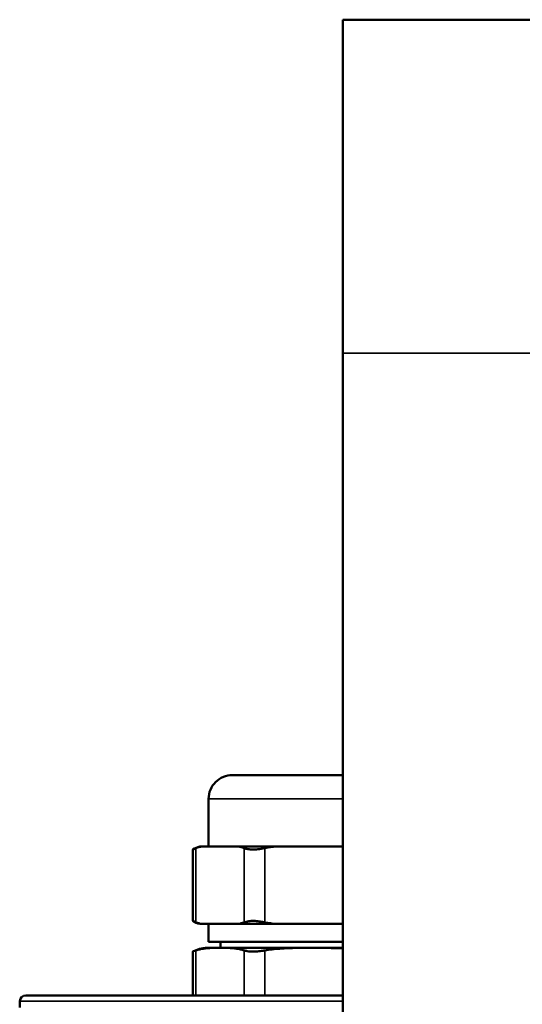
# Model space of a CAD drawing. Header units: millimetres. Extents: x 38 to 2514, y 38 to 1622.
# Tile 266 of 310: x 1527 to 1569, y 917 to 999. Entities that reach past the tile are written whole.
import ezdxf

# ---------------------------------------------------------------- set-up
doc = ezdxf.new("R2010")
doc.units = ezdxf.units.MM
doc.header["$LTSCALE"] = 7.692308
doc.layers.add('Visible (ISO)', color=7, linetype='Continuous', lineweight=50)
doc.layers.add('Visible Narrow (ISO)', color=7, linetype='Continuous', lineweight=35)

msp = doc.modelspace()

# ---------------------------------------------------------------- linework, layer by layer
at = {"layer": 'Visible (ISO)'}
for p, q in [((1594.427, 999.1927), (1554.427, 999.1927)), ((1554.427, 999.1927), (1554.427, 971.1927)), ((1554.427, 971.1927), (1554.427, 799.3272)), ((1554.427, 935.7927), (1545.177, 935.7927)), ((1543.177, 929.7927), (1543.177, 933.7927)), ((1542.6121, 929.7927), (1542.427, 929.7927)), ((1542.6121, 929.7927), (1545.6535, 929.7927)), ((1548.8856, 929.7927), (1545.6535, 929.7927)), ((1548.8856, 929.7927), (1554.427, 929.7927)), ((1541.8441, 929.5381), (1541.8441, 923.5474)), ((1542.427, 923.2927), (1542.6121, 923.2927)), ((1542.6121, 923.2927), (1545.6535, 923.2927)), ((1543.177, 923.2927), (1543.177, 921.7927)), ((1545.6535, 923.2927), (1548.8856, 923.2927)), ((1548.8856, 923.2927), (1554.427, 923.2927)), ((1543.177, 921.7927), (1554.427, 921.7927)), ((1544.177, 921.2927), (1544.177, 921.7927)), ((1541.8441, 920.9734), (1541.8441, 917.2927)), ((1543.0347, 921.2927), (1554.427, 921.2927)), ((1527.3424, 916.8032), (1527.3318, 916.2927)), ((1554.427, 917.2927), (1527.8423, 917.2927))]:
    msp.add_line(p, q, dxfattribs=at)
for centre, radius, start, end in [((1545.177, 933.7927), 2, 89.999999, 180), ((1542.926, 927.856), 2, 104.448237, 122.748819), ((1542.926, 925.2295), 2, 237.251181, 255.551763), ((1543.1999, 918.2973), 3, 93.155733, 116.866704), ((1527.8423, 916.7927), 0.5, 90, 178.8)]:
    msp.add_arc(centre, radius, start, end, dxfattribs=at)
for points in [[(1542.6121, 929.7927), (1542.4415, 929.765), (1542.2736, 929.7234), (1542.1121, 929.6593)], [(1546.1535, 929.6593), (1545.9919, 929.7233), (1545.8241, 929.765), (1545.6535, 929.7927)], [(1548.8856, 929.7927), (1548.5444, 929.765), (1548.2087, 929.7234), (1547.8856, 929.6593)], [(1542.1121, 923.4261), (1542.2736, 923.362), (1542.4415, 923.3205), (1542.6121, 923.2927)], [(1545.6535, 923.2927), (1545.8241, 923.3204), (1545.9919, 923.3621), (1546.1535, 923.4261)], [(1547.8856, 923.4261), (1548.2087, 923.362), (1548.5444, 923.3205), (1548.8856, 923.2927)]]:
    msp.add_open_spline(points, degree=3, dxfattribs=at)
for points, knots in [([(1541.8441, 929.5381), (1541.8441, 929.5381), (1541.8441, 929.5381), (1541.8447, 929.5384), (1541.848, 929.5401), (1541.863, 929.5477), (1541.8782, 929.5555), (1541.9421, 929.5867), (1542.0085, 929.618), (1542.1012, 929.6551), (1542.1066, 929.6572), (1542.1121, 929.6593)], [1.09959907, 1.09959907, 1.09959907, 1.09959907, 1.10131667, 1.10131667, 1.11834789, 1.11834789, 1.14438841, 1.14438841, 1.19682824, 1.19682824, 1.20001435, 1.20001435, 1.20001435, 1.20001435]), ([(1546.1535, 929.6593), (1546.1745, 929.6511), (1546.1967, 929.643), (1546.3173, 929.6025), (1546.434, 929.5746), (1546.6275, 929.5497), (1546.6904, 929.5442), (1546.8032, 929.5388), (1546.8517, 929.5378), (1546.9537, 929.5384), (1547.0072, 929.5401), (1547.1452, 929.5477), (1547.2306, 929.5555), (1547.4929, 929.5867), (1547.6729, 929.618), (1547.8637, 929.6551), (1547.8746, 929.6572), (1547.8856, 929.6593)], [1.00033037, 1.00033037, 1.00033037, 1.00033037, 1.01236347, 1.01236347, 1.0626597, 1.0626597, 1.08515376, 1.08515376, 1.10131667, 1.10131667, 1.11834789, 1.11834789, 1.14438841, 1.14438841, 1.19682824, 1.19682824, 1.20001435, 1.20001435, 1.20001435, 1.20001435]), ([(1542.1121, 923.4261), (1542.0674, 923.4436), (1542.0278, 923.4605), (1541.9937, 923.4756), (1541.9382, 923.5003), (1541.8975, 923.5204), (1541.8727, 923.5328), (1541.8604, 923.539), (1541.8521, 923.5433), (1541.8477, 923.5455), (1541.8453, 923.5467), (1541.8441, 923.5474), (1541.8441, 923.5474)], [2.08772995, 2.08772995, 2.08772995, 2.08772995, 2.11490942, 2.11490942, 2.11490942, 2.15920305, 2.15920305, 2.15920305, 2.18106168, 2.18106168, 2.18106168, 2.1930663, 2.1930663, 2.1930663, 2.1930663]), ([(1547.8856, 923.4261), (1547.7962, 923.4436), (1547.7067, 923.4605), (1547.6177, 923.4756), (1547.4727, 923.5003), (1547.3298, 923.5204), (1547.1915, 923.5328), (1547.1232, 923.539), (1547.0564, 923.5433), (1546.9912, 923.5455), (1546.9554, 923.5467), (1546.9202, 923.5474), (1546.8856, 923.5474), (1546.8346, 923.5474), (1546.7851, 923.546), (1546.7371, 923.5434), (1546.6671, 923.5395), (1546.6007, 923.5329), (1546.5381, 923.524), (1546.4629, 923.5133), (1546.3936, 923.4992), (1546.3304, 923.4829), (1546.2645, 923.4659), (1546.2054, 923.4465), (1546.1535, 923.4261)], [2.08772995, 2.08772995, 2.08772995, 2.08772995, 2.11490942, 2.11490942, 2.11490942, 2.15920305, 2.15920305, 2.15920305, 2.18106168, 2.18106168, 2.18106168, 2.1930663, 2.1930663, 2.1930663, 2.21072533, 2.21072533, 2.21072533, 2.23645853, 2.23645853, 2.23645853, 2.26731161, 2.26731161, 2.26731161, 2.29943511, 2.29943511, 2.29943511, 2.29943511]), ([(1542.1121, 921.0728), (1542.0652, 921.0571), (1542.0239, 921.0423), (1541.9344, 921.0094), (1541.8947, 920.9937), (1541.8552, 920.978), (1541.8464, 920.9744), (1541.8442, 920.9735), (1541.8441, 920.9734), (1541.8441, 920.9734)], [-0.621880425, -0.621880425, -0.621880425, -0.621880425, -0.600007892, -0.600007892, -0.566314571, -0.566314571, -0.544322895, -0.544322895, -0.541355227, -0.541355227, -0.541355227, -0.541355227]), ([(1546.1535, 921.0728), (1545.9464, 921.1424), (1545.7329, 921.1871), (1545.0465, 921.2825), (1544.5681, 921.2848), (1544.1328, 921.2848), (1543.6974, 921.2848), (1543.2191, 921.2825), (1542.5326, 921.1871), (1542.3192, 921.1424), (1542.1121, 921.0728)], [-0.38026483, -0.38026483, -0.38026483, -0.38026483, -0.26120469, -0.26120469, 0, 0, 0, 0.26120469, 0.26120469, 0.38026483, 0.38026483, 0.38026483, 0.38026483]), ([(1546.1535, 921.0728), (1546.2269, 921.0482), (1546.3143, 921.0261), (1546.4983, 920.9952), (1546.5901, 920.9849), (1546.7626, 920.9747), (1546.8395, 920.9729), (1547.0038, 920.9744), (1547.0911, 920.978), (1547.3183, 920.9937), (1547.4603, 921.0094), (1547.6979, 921.0423), (1547.7919, 921.0571), (1547.8856, 921.0728)], [0.46127986, 0.46127986, 0.46127986, 0.46127986, 0.49520886, 0.49520886, 0.52344977, 0.52344977, 0.54432289, 0.54432289, 0.56631457, 0.56631457, 0.60000789, 0.60000789, 0.62188043, 0.62188043, 0.62188043, 0.62188043]), ([(1554.427, 921.234), (1553.5725, 921.2829), (1552.7146, 921.2848), (1551.927, 921.2848), (1551.0563, 921.2848), (1550.0996, 921.2825), (1548.7267, 921.1871), (1548.2998, 921.1424), (1547.8856, 921.0728)], [-0.23626283, -0.23626283, -0.23626283, -0.23626283, 0, 0, 0, 0.26120469, 0.26120469, 0.38026483, 0.38026483, 0.38026483, 0.38026483])]:
    msp.add_open_spline(points, degree=3, knots=knots, dxfattribs=at)
at = {"layer": 'Visible Narrow (ISO)'}
for p, q in [((1594.427, 971.1927), (1554.427, 971.1927)), ((1554.427, 933.7927), (1543.177, 933.7927)), ((1542.1121, 929.6593), (1542.1121, 923.4261)), ((1546.1535, 929.6593), (1546.1535, 923.4261)), ((1547.8856, 929.6593), (1547.8856, 923.4261)), ((1542.1121, 921.0728), (1542.1121, 917.2927)), ((1546.1535, 921.0728), (1546.1535, 917.2927)), ((1547.8856, 921.0728), (1547.8856, 917.2927)), ((1554.427, 916.8032), (1527.3424, 916.8032))]:
    msp.add_line(p, q, dxfattribs=at)

doc.saveas('drawing.dxf')
